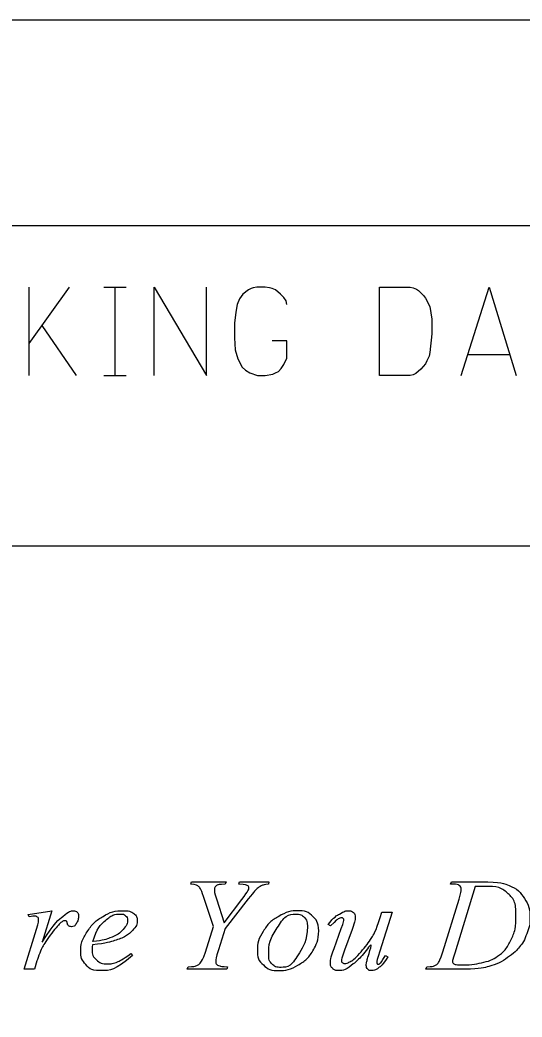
# Model space of a CAD drawing. Extents: x -9.1 to 34, y -3.1 to 22.
# Drawn here: x 7.056 to 7.849, y 3.861 to 5.437 of the extents above; entities that cross this region are included whole.
import ezdxf

# ---------------------------------------------------------------- set-up
doc = ezdxf.new("R2010")
doc.units = 0
doc.layers.add('SH_Data', color=7, linetype='Continuous')

msp = doc.modelspace()

# ---------------------------------------------------------------- linework, layer by layer
at = {"layer": 'SH_Data'}
for p, q in [((3.1861, 5.1116), (8.3861, 5.1116)), ((7.0697, 5.0146), (7.0697, 4.8746)), ((7.1336, 5.0146), (7.0697, 4.9253)), ((7.1887, 5.0146), (7.224, 5.0146)), ((7.2064, 4.8746), (7.2064, 5.0146)), ((7.0906, 4.9539), (7.1447, 4.8746)), ((7.8291, 4.9076), (7.7641, 4.9076)), ((7.1887, 4.8746), (7.224, 4.8746)), ((3.1861, 4.6057), (8.3861, 4.6057))]:
    msp.add_line(p, q, dxfattribs=at)
msp.add_lwpolyline([(3.1861, 5.4367), (8.3861, 5.4367), (8.3861, 2.3367), (3.1861, 2.3367)], close=True, dxfattribs=at)
msp.add_lwpolyline([(3.1861, 5.4367), (8.3861, 5.4367), (8.3861, 2.3367), (3.1861, 2.3367)], close=True, dxfattribs=at)
for points in [[(7.2681, 4.8746), (7.2681, 5.0146), (7.3508, 4.8746), (7.3508, 5.0146)], [(7.4775, 4.987), (7.4764, 4.9925), (7.4731, 4.998), (7.4676, 5.0035), (7.4599, 5.0101), (7.4544, 5.0123), (7.45, 5.0135), (7.4434, 5.0146), (7.4301, 5.0146), (7.4246, 5.0135), (7.4213, 5.0123), (7.4169, 5.0101), (7.4081, 5.0035), (7.4026, 4.9958), (7.3993, 4.987), (7.3971, 4.9749), (7.3949, 4.9572), (7.3949, 4.9341), (7.396, 4.9153), (7.4004, 4.901), (7.407, 4.8878), (7.4125, 4.8834), (7.4191, 4.879), (7.4312, 4.8746), (7.4434, 4.8746), (7.4555, 4.8768), (7.4599, 4.879), (7.4643, 4.8812), (7.4687, 4.8856), (7.4731, 4.8922), (7.4775, 4.9021), (7.4775, 4.9297), (7.4544, 4.9297)], [(7.6241, 5.0146), (7.6726, 5.0146), (7.677, 5.0135), (7.6825, 5.0113), (7.6859, 5.009), (7.6903, 5.0046), (7.6936, 5.0013), (7.6969, 4.9969), (7.7035, 4.9837), (7.7068, 4.9638), (7.7068, 4.9484), (7.7068, 4.9407), (7.7057, 4.9308), (7.7046, 4.9209), (7.7035, 4.9109), (7.7024, 4.9054), (7.6991, 4.8977), (7.6969, 4.8933), (7.6892, 4.8845), (7.6814, 4.8779), (7.6792, 4.8768), (7.677, 4.8757), (7.6726, 4.8746), (7.6241, 4.8746), (7.6241, 5.0146)], [(7.7531, 4.8746), (7.7972, 5.0146), (7.8402, 4.8746)], [(7.3259, 4.0708), (7.3269, 4.0746), (7.3816, 4.0746), (7.3803, 4.0708)], [(7.4018, 4.0708), (7.4029, 4.0746), (7.4494, 4.0746), (7.4485, 4.0708)], [(7.7365, 4.0708), (7.7378, 4.0746), (7.7852, 4.0746)], [(7.7389, 4.0708), (7.7365, 4.0708)], [(7.7752, 4.0669), (7.7429, 3.9616)], [(7.3489, 3.9635), (7.3619, 4.0037), (7.3461, 4.0514)], [(7.3663, 4.0475), (7.3784, 4.0099)], [(7.4166, 4.0475), (7.3804, 4.0009), (7.3694, 3.9668)], [(7.3784, 4.0099), (7.4066, 4.0467)], [(7.724, 3.9637), (7.7498, 4.0471)], [(7.0689, 4.0231), (7.1063, 4.0287), (7.091, 3.9793)], [(7.0703, 4.0193), (7.0689, 4.0231)], [(7.6443, 4.0263), (7.6244, 3.9648)], [(7.6252, 4.0179), (7.6278, 4.0263), (7.6443, 4.0263)], [(7.5464, 4.0047), (7.543, 4.0069)], [(7.0826, 3.9494), (7.0791, 3.9366), (7.0624, 3.9366), (7.0819, 3.9998)], [(7.5523, 3.9691), (7.5636, 4.0005)], [(7.5807, 3.9991), (7.5687, 3.9666)], [(7.2313, 3.9611), (7.2335, 3.9582)], [(7.6337, 3.958), (7.637, 3.9557)], [(7.3837, 3.9403), (7.3827, 3.9366), (7.3203, 3.9366), (7.3216, 3.9403)], [(7.7602, 3.9366), (7.6975, 3.9366), (7.6989, 3.9403)]]:
    msp.add_lwpolyline(points, dxfattribs=at)
for points in [[(7.3461, 4.0514), (7.3418, 4.064), (7.3383, 4.0671), (7.3347, 4.0701), (7.3259, 4.0708)], [(7.3803, 4.0708), (7.37, 4.0701), (7.3686, 4.0696), (7.3662, 4.0689), (7.3646, 4.0668), (7.3631, 4.0646), (7.3631, 4.0618), (7.3631, 4.0576), (7.3663, 4.0475)], [(7.4066, 4.0467), (7.4175, 4.0611), (7.4175, 4.065), (7.4175, 4.0673), (7.4152, 4.0688), (7.4128, 4.0702), (7.4018, 4.0708)], [(7.4485, 4.0708), (7.4418, 4.07), (7.4392, 4.0691), (7.4353, 4.0676), (7.4315, 4.0643), (7.4264, 4.0601), (7.4166, 4.0475)], [(7.7498, 4.0471), (7.7529, 4.057), (7.7529, 4.0626), (7.7529, 4.0666), (7.75, 4.0687), (7.7472, 4.0708), (7.7389, 4.0708)], [(7.7429, 3.9616), (7.7393, 3.9512), (7.7393, 3.9487), (7.7393, 3.9473), (7.7405, 3.9459), (7.7416, 3.9445), (7.7436, 3.9441), (7.7465, 3.9433), (7.7529, 3.9433), (7.7704, 3.9433), (7.7854, 3.9466), (7.8003, 3.9499), (7.8099, 3.9564), (7.8235, 3.9658), (7.8316, 3.9824), (7.8397, 3.999), (7.8397, 4.0202), (7.8397, 4.0441), (7.8272, 4.0557), (7.8146, 4.0673), (7.7905, 4.0673), (7.7846, 4.0673), (7.7752, 4.0669)], [(7.7852, 4.0746), (7.8154, 4.0746), (7.8299, 4.0682), (7.8444, 4.0617), (7.8531, 4.048), (7.8617, 4.0342), (7.8617, 4.0184), (7.8617, 4.0049), (7.8568, 3.9921), (7.8518, 3.9793), (7.8455, 3.9717), (7.8393, 3.964), (7.8263, 3.9547), (7.8133, 3.9455), (7.7981, 3.941), (7.7829, 3.9366), (7.7602, 3.9366)], [(7.0819, 3.9998), (7.0854, 4.0109), (7.0854, 4.0156), (7.0854, 4.0174), (7.0838, 4.0186), (7.0816, 4.0203), (7.0782, 4.0203), (7.0761, 4.0203), (7.0703, 4.0193)], [(7.091, 3.9793), (7.1103, 4.0097), (7.126, 4.0218), (7.1349, 4.0287), (7.1405, 4.0287), (7.1441, 4.0287), (7.1462, 4.0267), (7.1483, 4.0247), (7.1483, 4.021), (7.1483, 4.0142), (7.1446, 4.0081), (7.142, 4.0036), (7.1371, 4.0036), (7.1346, 4.0036), (7.1328, 4.0051), (7.131, 4.0066), (7.1305, 4.0098), (7.1303, 4.0117), (7.1296, 4.0123), (7.1287, 4.0131), (7.1275, 4.0131), (7.1256, 4.0131), (7.124, 4.0123), (7.1211, 4.0109), (7.1154, 4.0044), (7.1063, 3.9944), (7.0957, 3.9785), (7.0911, 3.9718), (7.0879, 3.9634), (7.0833, 3.9518), (7.0826, 3.9494)], [(7.2335, 3.9582), (7.2076, 3.9342), (7.1841, 3.9342), (7.1681, 3.9342), (7.16, 3.9436), (7.152, 3.953), (7.152, 3.9642), (7.152, 3.9794), (7.162, 3.9952), (7.1721, 4.0111), (7.1873, 4.0199), (7.2024, 4.0287), (7.2185, 4.0287), (7.2301, 4.0287), (7.2357, 4.0243), (7.2412, 4.02), (7.2412, 4.014), (7.2412, 4.0055), (7.2339, 3.9978), (7.2242, 3.9877), (7.2055, 3.9816), (7.193, 3.9774), (7.1705, 3.975)], [(7.1712, 3.98), (7.1878, 3.9817), (7.1982, 3.9859), (7.212, 3.9915), (7.2189, 3.9993), (7.2258, 4.007), (7.2258, 4.0141), (7.2258, 4.0183), (7.2228, 4.021), (7.2198, 4.0236), (7.2143, 4.0236), (7.2029, 4.0236), (7.1901, 4.0126), (7.1773, 4.0016), (7.1712, 3.98)], [(7.528, 3.9969), (7.528, 3.9816), (7.5193, 3.9667), (7.5106, 3.9517), (7.4951, 3.943), (7.4796, 3.9342), (7.4649, 3.9342), (7.45, 3.9342), (7.4405, 3.9431), (7.4311, 3.952), (7.4311, 3.9662), (7.4311, 3.9811), (7.4403, 3.9962), (7.4495, 4.0112), (7.465, 4.0199), (7.4804, 4.0287), (7.4949, 4.0287), (7.5093, 4.0287), (7.5186, 4.0198), (7.528, 4.011), (7.528, 3.9969)], [(7.5101, 4.0039), (7.5101, 4.0133), (7.5051, 4.0184), (7.5001, 4.0234), (7.4922, 4.0234), (7.4761, 4.0234), (7.4625, 4.002), (7.449, 3.9806), (7.449, 3.9594), (7.449, 3.9498), (7.4542, 3.9446), (7.4595, 3.9393), (7.4675, 3.9393), (7.483, 3.9393), (7.4965, 3.9606), (7.5101, 3.9819), (7.5101, 4.0039)], [(7.543, 4.0069), (7.5519, 4.0187), (7.5619, 4.0243), (7.5695, 4.0287), (7.5759, 4.0287), (7.5803, 4.0287), (7.583, 4.0258), (7.5858, 4.023), (7.5858, 4.0185), (7.5858, 4.0131), (7.5807, 3.9991)], [(7.5636, 4.0005), (7.5678, 4.0118), (7.5678, 4.0146), (7.5678, 4.0158), (7.5667, 4.0166), (7.5656, 4.0175), (7.5643, 4.0175), (7.5615, 4.0175), (7.5588, 4.016), (7.5561, 4.0144), (7.5464, 4.0047)], [(7.5687, 3.9666), (7.5638, 3.9534), (7.5638, 3.9499), (7.5638, 3.9479), (7.5652, 3.9468), (7.5666, 3.9456), (7.569, 3.9456), (7.5727, 3.9456), (7.5788, 3.949), (7.5848, 3.9523), (7.5948, 3.9639), (7.6049, 3.9755), (7.6114, 3.9856), (7.618, 3.9957), (7.6252, 4.0179)], [(7.1705, 3.975), (7.1699, 3.97), (7.1699, 3.9666), (7.1699, 3.9576), (7.1769, 3.9512), (7.1839, 3.9448), (7.1939, 3.9448), (7.2019, 3.9448), (7.2093, 3.9478), (7.2167, 3.9508), (7.2313, 3.9611)], [(7.637, 3.9557), (7.6295, 3.9433), (7.6215, 3.9378), (7.6162, 3.9342), (7.6114, 3.9342), (7.6076, 3.9342), (7.6054, 3.9365), (7.6032, 3.9387), (7.6032, 3.9423), (7.6032, 3.9457), (7.6047, 3.9514), (7.6065, 3.9584), (7.615, 3.9836), (7.5957, 3.9553), (7.5827, 3.9448), (7.5697, 3.9342), (7.5588, 3.9342), (7.5536, 3.9342), (7.5501, 3.9375), (7.5465, 3.9407), (7.5465, 3.9457), (7.5465, 3.9533), (7.5523, 3.9691)], [(7.3216, 3.9403), (7.3309, 3.9405), (7.3339, 3.9418), (7.3389, 3.9436), (7.3413, 3.9467), (7.345, 3.9513), (7.3489, 3.9635)], [(7.3694, 3.9668), (7.3654, 3.954), (7.3654, 3.9491), (7.3654, 3.9459), (7.3667, 3.9443), (7.3679, 3.9427), (7.3711, 3.9417), (7.3752, 3.9404), (7.3837, 3.9403)], [(7.6244, 3.9648), (7.62, 3.951), (7.62, 3.9474), (7.62, 3.9457), (7.6205, 3.9449), (7.621, 3.9441), (7.622, 3.9441), (7.6234, 3.9441), (7.6251, 3.9456), (7.6268, 3.947), (7.6337, 3.958)], [(7.6989, 3.9403), (7.7075, 3.9405), (7.7105, 3.9418), (7.7149, 3.9435), (7.7169, 3.9465), (7.7201, 3.9507), (7.724, 3.9637)]]:
    msp.add_open_spline(points, degree=3, dxfattribs=at)

doc.saveas('drawing.dxf')
